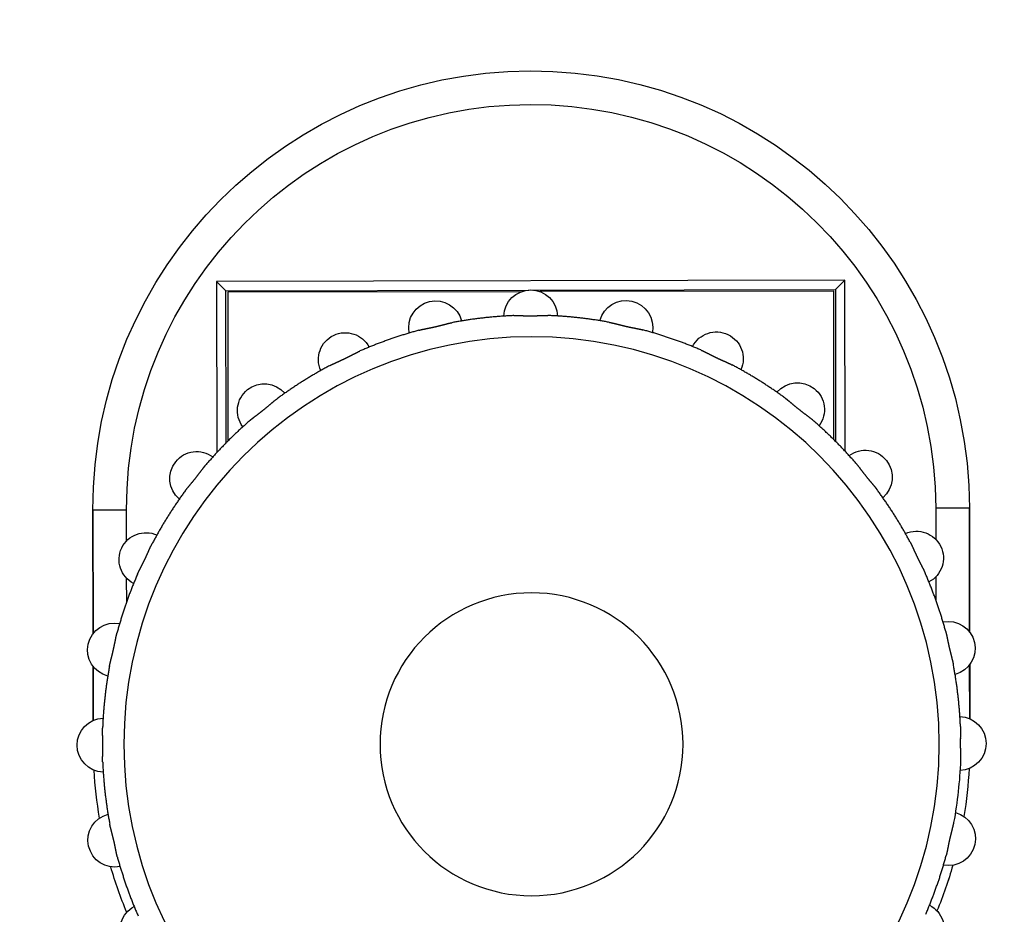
# Model space of a CAD drawing. Header units: millimetres. Extents: x 40090 to 187415, y -53271 to 40260.
# Tile 309 of 406: x 143169 to 143198, y 14091 to 14117. Entities that reach past the tile are written whole.
import ezdxf

# ---------------------------------------------------------------- set-up
doc = ezdxf.new("R2010")
doc.units = ezdxf.units.MM
doc.layers.add('AVM_projektor', color=6, linetype='Continuous')
doc.layers.add('AVM_sp_230VAC', color=170, linetype='Continuous')
doc.styles.add('AVM', font='arial.ttf')
doc.dimstyles.new('AVM-1_50', dxfattribs={"dimscale": 40, "dimtxt": 2.5, "dimasz": 2.5, "dimexe": 1.25, "dimexo": 0.625, "dimtad": 1, "dimdec": 0, "dimrnd": 1, "dimtxsty": 'AVM', "dimcen": 2.5, "dimclrd": 256, "dimclre": 256, "dimclrt": 256, "dimadec": 0, "dimazin": 0, "dimtfac": 1, "dimtdec": 0, "dimtmove": 0, "dimatfit": 3, "dimfxl": 0, "dimarcsym": 0})

# ---------------------------------------------------------------- blocks, each defined once
blk = doc.blocks.new('PT-FW430-bottom')
for p, q in [((184.505, 77.484), (184.505, 76.484)), ((184.505, 77.484), (184.505, 77.484)), ((188.193, 77.484), (184.505, 77.484)), ((184.505, 77.484), (188.193, 77.484)), ((190.768, 77.484), (189.155, 77.484)), ((189.156, 77.484), (190.768, 77.484)), ((185.437, 76.484), (184.505, 76.484)), ((187.243, 76.484), (186.542, 76.484)), ((177.725, 73.796), (178.005, 73.517)), ((177.725, 55.137), (177.725, 73.796)), ((177.725, 73.796), (182.81, 73.796)), ((178.005, 73.517), (178.005, 64.522)), ((182.52, 73.517), (178.005, 73.517)), ((178.05, 64.74), (178.05, 73.467)), ((178.05, 73.467), (182.469, 73.467)), ((178.005, 64.407), (178.005, 55.417)), ((178.05, 55.467), (178.05, 64.189)), ((177.725, 55.137), (178.005, 55.417)), ((178.005, 55.417), (182.52, 55.417)), ((182.469, 55.467), (178.05, 55.467)), ((182.81, 55.137), (177.725, 55.137)), ((184.505, 51.45), (184.505, 52.449)), ((184.505, 52.449), (185.434, 52.449)), ((186.545, 52.449), (187.243, 52.449)), ((184.505, 51.449), (184.505, 51.45)), ((188.192, 51.45), (184.505, 51.45)), ((184.505, 51.449), (188.193, 51.449)), ((189.158, 51.449), (190.766, 51.449)), ((190.766, 51.45), (189.159, 51.45))]:
    blk.add_line(p, q)
for radius in [12.109, 4.5]:
    blk.add_circle((191.5, 64.467), radius)
for centre, radius, start, end in [((191.5, 77.167), 0.8, 1.7837, 178.2163), ((188.674, 76.848), 0.8, 14.6409, 191.0734), ((194.326, 76.848), 0.8, 348.9266, 165.3591), ((184.505, 64.467), 13.017, 90, 270), ((184.505, 64.467), 13.017, 90, 270), ((191.505, 64.467), 13.017, 80.4339, 86.7486), ((191.505, 64.467), 13.017, 80.4347, 86.7459), ((191.505, 64.467), 13.017, 67.5741, 73.8928), ((191.505, 64.467), 13.017, 67.5731, 73.89), ((185.99, 75.909), 0.8, 27.498, 203.9306), ((197.01, 75.909), 0.8, 336.0694, 152.502), ((184.505, 64.467), 12.017, 90, 270), ((183.582, 74.396), 0.8, 40.3552, 216.7877), ((181.571, 72.385), 0.8, 53.2123, 229.6448), ((180.058, 69.977), 0.8, 66.0694, 242.502), ((179.118, 67.293), 0.8, 78.9266, 255.3591), ((178.8, 64.467), 0.8, 91.7837, 268.2163), ((179.118, 61.641), 0.8, 104.6409, 281.0734), ((180.058, 58.956), 0.8, 117.498, 293.9306), ((181.571, 56.548), 0.8, 130.3552, 306.7877), ((183.582, 54.538), 0.8, 143.2123, 319.6448), ((185.99, 53.024), 0.8, 156.0694, 332.502), ((197.01, 53.024), 0.8, 207.498, 23.9306), ((191.505, 64.467), 13.017, 286.1092, 292.4259), ((191.505, 64.467), 13.017, 286.1128, 292.4269), ((188.674, 52.085), 0.8, 168.9266, 345.3591), ((194.326, 52.085), 0.8, 194.6409, 11.0734), ((191.5, 64.467), 12.75, 272.2628, 280.5945), ((191.5, 51.767), 0.8, 181.7837, 358.2163), ((191.505, 64.467), 13.017, 273.2542, 279.5736), ((191.505, 64.467), 13.017, 273.2541, 279.5709)]:
    blk.add_arc(centre, radius, start, end)
for points, start_tangent, end_tangent in [([(192.003, 77.207), (191.99, 77.207), (191.977, 77.208), (191.963, 77.208), (191.949, 77.208), (191.936, 77.208), (191.921, 77.208), (191.907, 77.208), (191.893, 77.208), (191.878, 77.208), (191.863, 77.207), (191.849, 77.207), (191.833, 77.207), (191.818, 77.206), (191.803, 77.206), (191.787, 77.206), (191.771, 77.205), (191.755, 77.205), (191.739, 77.204), (191.723, 77.204), (191.707, 77.204), (191.691, 77.203), (191.674, 77.203), (191.658, 77.202), (191.641, 77.202), (191.625, 77.202), (191.608, 77.202), (191.591, 77.201), (191.574, 77.201), (191.558, 77.201), (191.541, 77.201), (191.524, 77.201), (191.507, 77.201), (191.49, 77.201), (191.473, 77.201), (191.457, 77.201), (191.44, 77.201), (191.423, 77.201), (191.407, 77.201), (191.39, 77.202), (191.374, 77.202), (191.357, 77.202), (191.341, 77.202), (191.325, 77.203), (191.308, 77.203), (191.292, 77.204), (191.276, 77.204), (191.26, 77.204), (191.244, 77.205), (191.228, 77.205), (191.212, 77.206), (191.197, 77.206), (191.181, 77.206), (191.166, 77.207), (191.151, 77.207), (191.136, 77.207), (191.122, 77.208), (191.107, 77.208), (191.093, 77.208), (191.078, 77.208), (191.064, 77.208), (191.05, 77.208), (191.037, 77.208), (191.023, 77.208), (191.01, 77.207), (190.997, 77.207)], (-0.999231, 0.039202), (-0.999231, -0.039218)), ([(189.156, 76.999), (189.143, 76.997), (189.13, 76.994), (189.116, 76.992), (189.103, 76.989), (189.089, 76.986), (189.076, 76.982), (189.062, 76.979), (189.048, 76.976), (189.034, 76.972), (189.019, 76.969), (189.005, 76.965), (188.99, 76.962), (188.975, 76.958), (188.96, 76.954), (188.945, 76.95), (188.93, 76.946), (188.915, 76.942), (188.899, 76.938), (188.883, 76.934), (188.868, 76.93), (188.852, 76.926), (188.836, 76.922), (188.82, 76.918), (188.804, 76.914), (188.788, 76.91), (188.772, 76.906), (188.755, 76.902), (188.739, 76.898), (188.723, 76.894), (188.706, 76.891), (188.69, 76.887), (188.673, 76.883), (188.657, 76.879), (188.641, 76.876), (188.624, 76.872), (188.608, 76.868), (188.592, 76.865), (188.575, 76.861), (188.559, 76.858), (188.543, 76.854), (188.527, 76.851), (188.511, 76.848), (188.495, 76.844), (188.479, 76.841), (188.463, 76.838), (188.447, 76.835), (188.432, 76.832), (188.416, 76.828), (188.4, 76.825), (188.385, 76.822), (188.37, 76.819), (188.355, 76.816), (188.34, 76.813), (188.325, 76.81), (188.31, 76.807), (188.296, 76.804), (188.282, 76.801), (188.268, 76.798), (188.254, 76.795), (188.24, 76.792), (188.227, 76.789), (188.213, 76.785), (188.2, 76.782), (188.187, 76.779), (188.174, 76.775)], (-0.982911, -0.184084), (-0.965447, -0.260598)), ([(189.156, 76.999), (189.278, 77.022), (189.399, 77.043), (189.521, 77.062), (189.644, 77.081), (189.766, 77.098), (189.888, 77.114), (190.011, 77.13), (190.134, 77.143), (190.257, 77.156), (190.38, 77.167), (190.503, 77.178), (190.626, 77.187), (190.75, 77.195), (190.873, 77.201), (190.997, 77.207)], (0.982955, 0.183845), (0.99922, 0.039486)), ([(192.003, 77.207), (192.127, 77.201), (192.25, 77.195), (192.374, 77.187), (192.497, 77.178), (192.62, 77.167), (192.743, 77.156), (192.866, 77.143), (192.989, 77.13), (193.112, 77.114), (193.234, 77.098), (193.356, 77.081), (193.479, 77.062), (193.601, 77.043), (193.722, 77.022), (193.844, 76.999)], (0.99922, -0.039484), (0.982955, -0.183845)), ([(194.826, 76.775), (194.813, 76.779), (194.8, 76.782), (194.787, 76.785), (194.773, 76.789), (194.76, 76.792), (194.746, 76.795), (194.732, 76.798), (194.718, 76.801), (194.704, 76.804), (194.689, 76.807), (194.675, 76.81), (194.66, 76.813), (194.645, 76.816), (194.63, 76.819), (194.615, 76.822), (194.599, 76.825), (194.584, 76.829), (194.568, 76.832), (194.552, 76.835), (194.536, 76.838), (194.52, 76.841), (194.504, 76.845), (194.488, 76.848), (194.472, 76.851), (194.455, 76.855), (194.439, 76.858), (194.423, 76.862), (194.406, 76.865), (194.39, 76.869), (194.373, 76.872), (194.357, 76.876), (194.34, 76.88), (194.324, 76.884), (194.308, 76.887), (194.291, 76.891), (194.275, 76.895), (194.259, 76.899), (194.243, 76.903), (194.227, 76.907), (194.211, 76.911), (194.195, 76.915), (194.179, 76.919), (194.163, 76.923), (194.147, 76.927), (194.132, 76.931), (194.116, 76.935), (194.1, 76.938), (194.085, 76.942), (194.069, 76.946), (194.054, 76.95), (194.039, 76.954), (194.024, 76.958), (194.009, 76.962), (193.995, 76.965), (193.98, 76.969), (193.966, 76.973), (193.952, 76.976), (193.938, 76.979), (193.924, 76.983), (193.91, 76.986), (193.897, 76.989), (193.883, 76.992), (193.87, 76.994), (193.857, 76.997), (193.844, 76.999)], (-0.965445, 0.260607), (-0.982911, 0.18408)), ([(186.426, 76.164), (186.539, 76.212), (186.654, 76.26), (186.768, 76.306), (186.883, 76.351), (186.999, 76.396), (187.114, 76.439), (187.231, 76.481), (187.347, 76.522), (187.464, 76.561), (187.582, 76.6), (187.7, 76.637), (187.818, 76.673), (187.936, 76.709), (188.055, 76.743), (188.174, 76.775)], (0.917398, 0.397972), (0.965381, 0.260846)), ([(194.826, 76.775), (194.945, 76.743), (195.064, 76.709), (195.182, 76.673), (195.3, 76.637), (195.418, 76.6), (195.536, 76.561), (195.653, 76.522), (195.769, 76.481), (195.886, 76.439), (196.001, 76.396), (196.117, 76.351), (196.232, 76.306), (196.346, 76.26), (196.461, 76.212), (196.574, 76.164)], (0.96538, -0.260848), (0.917398, -0.397972)), ([(186.426, 76.164), (186.414, 76.158), (186.401, 76.153), (186.389, 76.147), (186.377, 76.141), (186.364, 76.135), (186.351, 76.129), (186.339, 76.123), (186.326, 76.117), (186.313, 76.11), (186.3, 76.103), (186.286, 76.097), (186.273, 76.09), (186.259, 76.083), (186.245, 76.076), (186.232, 76.069), (186.217, 76.061), (186.203, 76.054), (186.189, 76.047), (186.175, 76.039), (186.16, 76.032), (186.146, 76.025), (186.131, 76.017), (186.116, 76.01), (186.102, 76.002), (186.087, 75.995), (186.072, 75.987), (186.057, 75.98), (186.042, 75.972), (186.027, 75.965), (186.012, 75.957), (185.996, 75.95), (185.981, 75.943), (185.966, 75.935), (185.951, 75.928), (185.936, 75.921), (185.921, 75.914), (185.906, 75.907), (185.891, 75.9), (185.876, 75.893), (185.861, 75.886), (185.846, 75.879), (185.831, 75.872), (185.816, 75.865), (185.801, 75.859), (185.786, 75.852), (185.772, 75.845), (185.757, 75.839), (185.742, 75.832), (185.728, 75.826), (185.714, 75.819), (185.699, 75.813), (185.685, 75.807), (185.672, 75.8), (185.658, 75.794), (185.644, 75.788), (185.631, 75.782), (185.618, 75.776), (185.605, 75.77), (185.592, 75.763), (185.579, 75.757), (185.567, 75.751), (185.554, 75.745), (185.542, 75.739), (185.53, 75.733), (185.519, 75.727)], (-0.917286, -0.398229), (-0.883264, -0.468876)), ([(183.95, 74.741), (184.05, 74.814), (184.151, 74.886), (184.252, 74.956), (184.354, 75.026), (184.457, 75.095), (184.56, 75.163), (184.664, 75.229), (184.769, 75.295), (184.874, 75.36), (184.98, 75.424), (185.087, 75.486), (185.194, 75.548), (185.302, 75.609), (185.41, 75.668), (185.519, 75.727)], (0.80584, 0.592134), (0.883135, 0.469119)), ([(183.95, 74.741), (183.94, 74.733), (183.929, 74.725), (183.918, 74.717), (183.907, 74.709), (183.896, 74.7), (183.885, 74.691), (183.874, 74.682), (183.863, 74.673), (183.852, 74.664), (183.84, 74.654), (183.829, 74.645), (183.817, 74.635), (183.806, 74.625), (183.794, 74.616), (183.782, 74.605), (183.77, 74.595), (183.758, 74.585), (183.745, 74.575), (183.733, 74.564), (183.721, 74.554), (183.708, 74.543), (183.696, 74.533), (183.683, 74.522), (183.67, 74.512), (183.657, 74.501), (183.644, 74.491), (183.632, 74.48), (183.618, 74.469), (183.605, 74.459), (183.592, 74.448), (183.579, 74.437), (183.566, 74.427), (183.553, 74.416), (183.54, 74.406), (183.527, 74.396), (183.513, 74.385), (183.5, 74.375), (183.487, 74.365), (183.474, 74.355), (183.461, 74.345), (183.448, 74.335), (183.435, 74.325), (183.422, 74.315), (183.409, 74.305), (183.396, 74.295), (183.383, 74.285), (183.37, 74.276), (183.358, 74.266), (183.345, 74.257), (183.333, 74.247), (183.32, 74.238), (183.308, 74.228), (183.296, 74.219), (183.284, 74.21), (183.272, 74.201), (183.26, 74.192), (183.249, 74.183), (183.237, 74.174), (183.226, 74.166), (183.215, 74.157), (183.204, 74.148), (183.194, 74.139), (183.183, 74.131), (183.173, 74.122), (183.163, 74.113)], (-0.805674, -0.59236), (-0.756785, -0.653664)), ([(181.853, 72.804), (181.935, 72.897), (182.017, 72.989), (182.1, 73.081), (182.184, 73.171), (182.269, 73.261), (182.354, 73.35), (182.441, 73.439), (182.528, 73.526), (182.616, 73.613), (182.706, 73.698), (182.795, 73.783), (182.886, 73.867), (182.978, 73.95), (183.07, 74.032), (183.163, 74.113)], (0.653873, 0.756604), (0.756604, 0.653873)), ([(181.853, 72.804), (181.845, 72.794), (181.836, 72.783), (181.827, 72.773), (181.819, 72.762), (181.81, 72.751), (181.801, 72.74), (181.792, 72.729), (181.783, 72.718), (181.775, 72.706), (181.766, 72.695), (181.756, 72.683), (181.747, 72.671), (181.738, 72.659), (181.729, 72.646), (181.719, 72.634), (181.71, 72.621), (181.7, 72.609), (181.691, 72.596), (181.681, 72.583), (181.671, 72.57), (181.661, 72.557), (181.651, 72.544), (181.641, 72.531), (181.631, 72.518), (181.621, 72.504), (181.611, 72.491), (181.601, 72.478), (181.59, 72.465), (181.58, 72.451), (181.57, 72.438), (181.559, 72.425), (181.549, 72.412), (181.538, 72.399), (181.528, 72.385), (181.517, 72.372), (181.507, 72.359), (181.496, 72.347), (181.486, 72.334), (181.475, 72.321), (181.465, 72.308), (181.454, 72.296), (181.444, 72.283), (181.433, 72.27), (181.423, 72.258), (181.412, 72.246), (181.402, 72.233), (181.392, 72.221), (181.381, 72.209), (181.371, 72.196), (181.361, 72.184), (181.351, 72.173), (181.341, 72.161), (181.331, 72.149), (181.322, 72.138), (181.312, 72.126), (181.303, 72.115), (181.294, 72.103), (181.284, 72.092), (181.276, 72.081), (181.267, 72.07), (181.258, 72.059), (181.25, 72.049), (181.242, 72.038), (181.233, 72.027), (181.226, 72.016)], (-0.653661, -0.756787), (-0.592359, -0.805674)), ([(180.24, 70.448), (180.299, 70.557), (180.358, 70.665), (180.419, 70.773), (180.48, 70.88), (180.543, 70.987), (180.607, 71.092), (180.672, 71.198), (180.737, 71.302), (180.804, 71.406), (180.872, 71.51), (180.941, 71.612), (181.01, 71.715), (181.081, 71.816), (181.153, 71.917), (181.226, 72.016)], (0.469119, 0.883135), (0.592134, 0.805839)), ([(180.24, 70.448), (180.234, 70.436), (180.228, 70.424), (180.222, 70.412), (180.216, 70.4), (180.209, 70.387), (180.203, 70.375), (180.197, 70.362), (180.191, 70.349), (180.185, 70.336), (180.179, 70.322), (180.173, 70.309), (180.166, 70.295), (180.16, 70.281), (180.154, 70.267), (180.147, 70.253), (180.141, 70.238), (180.134, 70.224), (180.128, 70.209), (180.121, 70.194), (180.114, 70.18), (180.108, 70.165), (180.101, 70.15), (180.094, 70.135), (180.087, 70.12), (180.08, 70.105), (180.073, 70.089), (180.066, 70.074), (180.059, 70.059), (180.052, 70.044), (180.045, 70.029), (180.037, 70.013), (180.03, 69.998), (180.023, 69.983), (180.016, 69.968), (180.008, 69.953), (180.001, 69.938), (179.994, 69.923), (179.986, 69.908), (179.979, 69.893), (179.971, 69.879), (179.964, 69.864), (179.957, 69.849), (179.949, 69.835), (179.942, 69.82), (179.934, 69.806), (179.927, 69.791), (179.92, 69.777), (179.912, 69.763), (179.905, 69.749), (179.898, 69.735), (179.891, 69.721), (179.884, 69.707), (179.877, 69.694), (179.87, 69.68), (179.863, 69.667), (179.857, 69.654), (179.85, 69.641), (179.844, 69.628), (179.837, 69.615), (179.831, 69.603), (179.825, 69.59), (179.82, 69.578), (179.814, 69.565), (179.809, 69.553), (179.803, 69.541)], (-0.468872, -0.883266), (-0.398229, -0.917286)), ([(179.191, 67.792), (179.224, 67.912), (179.258, 68.03), (179.293, 68.149), (179.33, 68.267), (179.367, 68.385), (179.406, 68.502), (179.445, 68.619), (179.486, 68.736), (179.528, 68.852), (179.571, 68.968), (179.615, 69.084), (179.661, 69.199), (179.707, 69.313), (179.755, 69.427), (179.803, 69.541)], (0.260841, 0.965382), (0.397972, 0.917397)), ([(179.191, 67.792), (179.188, 67.78), (179.185, 67.767), (179.181, 67.754), (179.178, 67.74), (179.175, 67.727), (179.172, 67.713), (179.169, 67.699), (179.166, 67.685), (179.163, 67.671), (179.16, 67.656), (179.157, 67.642), (179.154, 67.627), (179.151, 67.612), (179.147, 67.597), (179.144, 67.581), (179.141, 67.566), (179.138, 67.55), (179.135, 67.535), (179.132, 67.519), (179.129, 67.503), (179.125, 67.487), (179.122, 67.471), (179.119, 67.455), (179.115, 67.438), (179.112, 67.422), (179.109, 67.406), (179.105, 67.389), (179.102, 67.373), (179.098, 67.357), (179.094, 67.34), (179.091, 67.324), (179.087, 67.307), (179.083, 67.291), (179.079, 67.274), (179.076, 67.258), (179.072, 67.242), (179.068, 67.226), (179.064, 67.21), (179.06, 67.193), (179.056, 67.178), (179.052, 67.162), (179.048, 67.146), (179.044, 67.13), (179.04, 67.114), (179.036, 67.098), (179.032, 67.083), (179.028, 67.067), (179.024, 67.052), (179.02, 67.036), (179.016, 67.021), (179.013, 67.006), (179.009, 66.991), (179.005, 66.976), (179.001, 66.962), (178.998, 66.947), (178.994, 66.933), (178.991, 66.919), (178.988, 66.905), (178.984, 66.891), (178.981, 66.877), (178.978, 66.864), (178.975, 66.85), (178.972, 66.837), (178.97, 66.824), (178.967, 66.811)], (-0.26057, -0.965455), (-0.184128, -0.982902)), ([(178.76, 64.97), (178.765, 65.094), (178.772, 65.217), (178.78, 65.34), (178.789, 65.464), (178.799, 65.587), (178.811, 65.71), (178.823, 65.833), (178.837, 65.956), (178.852, 66.078), (178.868, 66.201), (178.886, 66.323), (178.904, 66.445), (178.924, 66.568), (178.945, 66.689), (178.967, 66.811)], (0.039484, 0.99922), (0.183854, 0.982954)), ([(178.76, 64.97), (178.759, 64.957), (178.759, 64.944), (178.759, 64.93), (178.759, 64.916), (178.759, 64.902), (178.759, 64.888), (178.759, 64.874), (178.759, 64.86), (178.759, 64.845), (178.759, 64.83), (178.76, 64.815), (178.76, 64.8), (178.76, 64.785), (178.761, 64.77), (178.761, 64.754), (178.762, 64.738), (178.762, 64.722), (178.762, 64.706), (178.763, 64.69), (178.763, 64.674), (178.764, 64.658), (178.764, 64.641), (178.764, 64.625), (178.765, 64.608), (178.765, 64.591), (178.765, 64.575), (178.765, 64.558), (178.766, 64.541), (178.766, 64.524), (178.766, 64.508), (178.766, 64.491), (178.766, 64.474), (178.766, 64.457), (178.766, 64.44), (178.766, 64.423), (178.766, 64.407), (178.766, 64.39), (178.765, 64.374), (178.765, 64.357), (178.765, 64.341), (178.765, 64.324), (178.764, 64.308), (178.764, 64.291), (178.764, 64.275), (178.763, 64.259), (178.763, 64.243), (178.762, 64.227), (178.762, 64.211), (178.762, 64.195), (178.761, 64.179), (178.761, 64.164), (178.76, 64.148), (178.76, 64.133), (178.76, 64.118), (178.759, 64.103), (178.759, 64.088), (178.759, 64.074), (178.759, 64.059), (178.759, 64.045), (178.759, 64.031), (178.759, 64.017), (178.759, 64.004), (178.759, 63.99), (178.759, 63.977), (178.76, 63.963)], (-0.039201, -0.999231), (0.039206, -0.999231)), ([(178.967, 62.123), (178.945, 62.244), (178.924, 62.366), (178.904, 62.488), (178.886, 62.61), (178.868, 62.733), (178.852, 62.855), (178.837, 62.978), (178.823, 63.101), (178.811, 63.224), (178.799, 63.347), (178.789, 63.47), (178.78, 63.593), (178.772, 63.716), (178.765, 63.84), (178.76, 63.963)], (-0.183854, 0.982954), (-0.039484, 0.99922)), ([(178.967, 62.123), (178.97, 62.11), (178.972, 62.096), (178.975, 62.083), (178.978, 62.07), (178.981, 62.056), (178.984, 62.042), (178.988, 62.029), (178.991, 62.015), (178.994, 62), (178.998, 61.986), (179.001, 61.972), (179.005, 61.957), (179.009, 61.942), (179.013, 61.927), (179.017, 61.912), (179.021, 61.897), (179.024, 61.881), (179.028, 61.866), (179.032, 61.85), (179.036, 61.834), (179.04, 61.819), (179.044, 61.803), (179.049, 61.787), (179.053, 61.771), (179.057, 61.755), (179.061, 61.738), (179.064, 61.722), (179.068, 61.706), (179.072, 61.689), (179.076, 61.673), (179.08, 61.656), (179.084, 61.64), (179.088, 61.624), (179.091, 61.607), (179.095, 61.591), (179.098, 61.575), (179.102, 61.558), (179.106, 61.542), (179.109, 61.526), (179.112, 61.51), (179.116, 61.494), (179.119, 61.478), (179.122, 61.462), (179.126, 61.446), (179.129, 61.43), (179.132, 61.414), (179.135, 61.398), (179.138, 61.383), (179.141, 61.367), (179.144, 61.352), (179.148, 61.336), (179.151, 61.321), (179.154, 61.306), (179.157, 61.292), (179.16, 61.277), (179.163, 61.263), (179.166, 61.248), (179.169, 61.234), (179.172, 61.221), (179.175, 61.207), (179.178, 61.193), (179.181, 61.18), (179.185, 61.167), (179.188, 61.154), (179.191, 61.141)], (0.184133, -0.982901), (0.260574, -0.965454)), ([(179.803, 59.393), (179.755, 59.506), (179.707, 59.62), (179.661, 59.735), (179.615, 59.85), (179.571, 59.965), (179.528, 60.081), (179.486, 60.197), (179.445, 60.314), (179.406, 60.431), (179.367, 60.549), (179.33, 60.666), (179.293, 60.785), (179.258, 60.903), (179.224, 61.022), (179.191, 61.141)], (-0.397972, 0.917398), (-0.260841, 0.965382)), ([(179.803, 59.393), (179.809, 59.38), (179.814, 59.368), (179.82, 59.356), (179.825, 59.343), (179.831, 59.331), (179.838, 59.318), (179.844, 59.305), (179.85, 59.293), (179.857, 59.279), (179.863, 59.266), (179.87, 59.253), (179.877, 59.239), (179.884, 59.226), (179.891, 59.212), (179.898, 59.198), (179.905, 59.184), (179.913, 59.17), (179.92, 59.156), (179.927, 59.141), (179.935, 59.127), (179.942, 59.113), (179.95, 59.098), (179.957, 59.083), (179.965, 59.068), (179.972, 59.054), (179.98, 59.039), (179.987, 59.024), (179.994, 59.009), (180.002, 58.994), (180.009, 58.978), (180.017, 58.963), (180.024, 58.948), (180.031, 58.933), (180.039, 58.918), (180.046, 58.903), (180.053, 58.888), (180.06, 58.872), (180.067, 58.857), (180.074, 58.842), (180.081, 58.827), (180.088, 58.813), (180.095, 58.798), (180.101, 58.783), (180.108, 58.768), (180.115, 58.753), (180.121, 58.738), (180.128, 58.724), (180.134, 58.709), (180.141, 58.695), (180.147, 58.68), (180.154, 58.666), (180.16, 58.652), (180.166, 58.638), (180.173, 58.625), (180.179, 58.611), (180.185, 58.598), (180.191, 58.585), (180.197, 58.571), (180.203, 58.559), (180.209, 58.546), (180.216, 58.534), (180.222, 58.521), (180.228, 58.509), (180.234, 58.497), (180.24, 58.486)], (0.398231, -0.917285), (0.468874, -0.883265)), ([(181.226, 56.917), (181.153, 57.017), (181.081, 57.118), (181.01, 57.219), (180.941, 57.321), (180.872, 57.424), (180.804, 57.527), (180.737, 57.631), (180.672, 57.736), (180.607, 57.841), (180.543, 57.947), (180.48, 58.053), (180.419, 58.161), (180.358, 58.268), (180.299, 58.377), (180.24, 58.486)], (-0.592134, 0.80584), (-0.469119, 0.883135)), ([(181.226, 56.917), (181.233, 56.906), (181.242, 56.896), (181.25, 56.885), (181.258, 56.874), (181.267, 56.863), (181.276, 56.852), (181.285, 56.841), (181.294, 56.83), (181.303, 56.819), (181.312, 56.807), (181.322, 56.796), (181.332, 56.784), (181.341, 56.772), (181.351, 56.761), (181.361, 56.749), (181.371, 56.737), (181.382, 56.724), (181.392, 56.712), (181.402, 56.7), (181.413, 56.687), (181.423, 56.675), (181.434, 56.662), (181.444, 56.65), (181.455, 56.637), (181.466, 56.624), (181.476, 56.611), (181.487, 56.598), (181.498, 56.585), (181.508, 56.572), (181.519, 56.559), (181.529, 56.546), (181.54, 56.533), (181.55, 56.52), (181.561, 56.506), (181.571, 56.493), (181.581, 56.48), (181.592, 56.467), (181.602, 56.454), (181.612, 56.441), (181.622, 56.428), (181.632, 56.415), (181.642, 56.402), (181.652, 56.389), (181.662, 56.376), (181.672, 56.363), (181.681, 56.35), (181.691, 56.337), (181.701, 56.325), (181.71, 56.312), (181.72, 56.299), (181.729, 56.287), (181.738, 56.275), (181.748, 56.262), (181.757, 56.251), (181.766, 56.239), (181.775, 56.227), (181.784, 56.216), (181.792, 56.204), (181.801, 56.193), (181.81, 56.182), (181.819, 56.171), (181.827, 56.161), (181.836, 56.15), (181.845, 56.14), (181.853, 56.13)], (0.59236, -0.805673), (0.653663, -0.756786)), ([(183.163, 54.82), (183.07, 54.901), (182.978, 54.984), (182.886, 55.067), (182.795, 55.151), (182.705, 55.235), (182.616, 55.321), (182.528, 55.408), (182.441, 55.495), (182.354, 55.583), (182.269, 55.672), (182.184, 55.762), (182.1, 55.853), (182.017, 55.944), (181.935, 56.037), (181.853, 56.13)], (-0.756601, 0.653877), (-0.653873, 0.756604)), ([(183.163, 54.82), (183.173, 54.811), (183.183, 54.803), (183.194, 54.794), (183.204, 54.785), (183.215, 54.777), (183.226, 54.768), (183.238, 54.759), (183.249, 54.75), (183.26, 54.741), (183.272, 54.732), (183.284, 54.723), (183.296, 54.714), (183.308, 54.705), (183.32, 54.696), (183.333, 54.686), (183.346, 54.677), (183.358, 54.667), (183.371, 54.657), (183.384, 54.648), (183.397, 54.638), (183.41, 54.628), (183.423, 54.618), (183.436, 54.608), (183.449, 54.598), (183.462, 54.588), (183.476, 54.578), (183.489, 54.567), (183.502, 54.557), (183.515, 54.547), (183.529, 54.536), (183.542, 54.526), (183.555, 54.515), (183.568, 54.505), (183.581, 54.494), (183.594, 54.484), (183.607, 54.473), (183.62, 54.463), (183.633, 54.452), (183.646, 54.442), (183.659, 54.431), (183.671, 54.421), (183.684, 54.41), (183.696, 54.4), (183.709, 54.39), (183.721, 54.379), (183.734, 54.369), (183.746, 54.358), (183.758, 54.348), (183.77, 54.338), (183.782, 54.328), (183.794, 54.318), (183.806, 54.308), (183.818, 54.298), (183.829, 54.288), (183.841, 54.279), (183.852, 54.269), (183.863, 54.26), (183.874, 54.251), (183.886, 54.242), (183.897, 54.234), (183.907, 54.225), (183.918, 54.216), (183.929, 54.208), (183.94, 54.2), (183.95, 54.192)], (0.756769, -0.653682), (0.805702, -0.592321)), ([(185.519, 53.207), (185.41, 53.265), (185.302, 53.325), (185.194, 53.385), (185.087, 53.447), (184.98, 53.51), (184.874, 53.574), (184.769, 53.638), (184.664, 53.704), (184.56, 53.771), (184.457, 53.839), (184.354, 53.907), (184.252, 53.977), (184.151, 54.048), (184.05, 54.12), (183.95, 54.192)], (-0.883135, 0.46912), (-0.805844, 0.592127)), ([(185.519, 53.207), (185.53, 53.201), (185.542, 53.194), (185.554, 53.188), (185.567, 53.182), (185.579, 53.176), (185.592, 53.17), (185.605, 53.164), (185.618, 53.158), (185.631, 53.152), (185.645, 53.146), (185.658, 53.139), (185.672, 53.133), (185.686, 53.127), (185.7, 53.12), (185.714, 53.114), (185.728, 53.108), (185.743, 53.101), (185.758, 53.094), (185.772, 53.088), (185.787, 53.081), (185.802, 53.074), (185.817, 53.068), (185.832, 53.061), (185.847, 53.054), (185.862, 53.047), (185.877, 53.04), (185.893, 53.033), (185.908, 53.026), (185.923, 53.019), (185.938, 53.011), (185.953, 53.004), (185.969, 52.997), (185.984, 52.99), (185.999, 52.982), (186.014, 52.975), (186.029, 52.968), (186.044, 52.96), (186.059, 52.953), (186.073, 52.946), (186.088, 52.938), (186.103, 52.931), (186.117, 52.923), (186.132, 52.916), (186.147, 52.908), (186.161, 52.901), (186.175, 52.894), (186.19, 52.886), (186.204, 52.879), (186.218, 52.872), (186.232, 52.865), (186.246, 52.857), (186.259, 52.85), (186.273, 52.844), (186.286, 52.837), (186.3, 52.83), (186.313, 52.823), (186.326, 52.817), (186.339, 52.81), (186.352, 52.804), (186.364, 52.798), (186.377, 52.792), (186.389, 52.786), (186.402, 52.781), (186.414, 52.775), (186.426, 52.77)], (0.883265, -0.468875), (0.917289, -0.398223)), ([(188.174, 52.158), (188.055, 52.191), (187.936, 52.225), (187.818, 52.26), (187.7, 52.296), (187.582, 52.334), (187.464, 52.372), (187.347, 52.412), (187.231, 52.453), (187.114, 52.495), (186.999, 52.538), (186.883, 52.582), (186.768, 52.627), (186.654, 52.674), (186.539, 52.721), (186.426, 52.77)], (-0.96538, 0.260849), (-0.917398, 0.397971)), ([(196.574, 52.77), (196.461, 52.721), (196.346, 52.674), (196.232, 52.627), (196.117, 52.582), (196.001, 52.538), (195.886, 52.495), (195.769, 52.453), (195.653, 52.412), (195.536, 52.372), (195.418, 52.334), (195.3, 52.296), (195.182, 52.26), (195.064, 52.225), (194.945, 52.191), (194.826, 52.158)], (-0.917398, -0.397972), (-0.965381, -0.260842)), ([(188.174, 52.158), (188.187, 52.155), (188.2, 52.151), (188.213, 52.148), (188.227, 52.145), (188.24, 52.142), (188.254, 52.139), (188.268, 52.136), (188.282, 52.132), (188.296, 52.129), (188.31, 52.126), (188.325, 52.123), (188.34, 52.12), (188.355, 52.117), (188.37, 52.114), (188.385, 52.111), (188.401, 52.108), (188.416, 52.105), (188.432, 52.102), (188.448, 52.099), (188.464, 52.095), (188.48, 52.092), (188.496, 52.089), (188.512, 52.086), (188.528, 52.082), (188.545, 52.079), (188.561, 52.075), (188.577, 52.072), (188.594, 52.068), (188.61, 52.065), (188.627, 52.061), (188.643, 52.057), (188.66, 52.054), (188.676, 52.05), (188.692, 52.046), (188.709, 52.042), (188.725, 52.039), (188.741, 52.035), (188.757, 52.031), (188.773, 52.027), (188.789, 52.023), (188.805, 52.019), (188.821, 52.015), (188.837, 52.011), (188.853, 52.007), (188.868, 52.003), (188.884, 51.999), (188.9, 51.995), (188.915, 51.991), (188.931, 51.987), (188.946, 51.983), (188.961, 51.979), (188.976, 51.976), (188.991, 51.972), (189.005, 51.968), (189.02, 51.965), (189.034, 51.961), (189.048, 51.958), (189.062, 51.954), (189.076, 51.951), (189.09, 51.948), (189.103, 51.945), (189.116, 51.942), (189.13, 51.939), (189.143, 51.937), (189.156, 51.934)], (0.965443, -0.260614), (0.982908, -0.184097)), ([(193.844, 51.934), (193.857, 51.937), (193.87, 51.939), (193.884, 51.942), (193.897, 51.945), (193.911, 51.948), (193.924, 51.951), (193.938, 51.954), (193.952, 51.958), (193.966, 51.961), (193.981, 51.965), (193.995, 51.968), (194.01, 51.972), (194.025, 51.976), (194.04, 51.979), (194.055, 51.983), (194.07, 51.987), (194.085, 51.991), (194.101, 51.995), (194.117, 51.999), (194.132, 52.003), (194.148, 52.007), (194.164, 52.011), (194.18, 52.015), (194.196, 52.019), (194.212, 52.023), (194.228, 52.027), (194.245, 52.031), (194.261, 52.035), (194.277, 52.039), (194.294, 52.043), (194.31, 52.047), (194.327, 52.051), (194.343, 52.054), (194.36, 52.058), (194.376, 52.062), (194.392, 52.065), (194.408, 52.069), (194.425, 52.072), (194.441, 52.076), (194.457, 52.079), (194.473, 52.082), (194.489, 52.086), (194.505, 52.089), (194.521, 52.092), (194.537, 52.096), (194.553, 52.099), (194.568, 52.102), (194.584, 52.105), (194.6, 52.108), (194.615, 52.111), (194.63, 52.114), (194.645, 52.117), (194.66, 52.12), (194.675, 52.123), (194.69, 52.126), (194.704, 52.129), (194.718, 52.133), (194.732, 52.136), (194.746, 52.139), (194.76, 52.142), (194.773, 52.145), (194.787, 52.148), (194.8, 52.151), (194.813, 52.155), (194.826, 52.158)], (0.982901, 0.184133), (0.965452, 0.260579)), ([(190.997, 51.727), (190.873, 51.732), (190.75, 51.739), (190.626, 51.747), (190.503, 51.756), (190.38, 51.766), (190.257, 51.778), (190.134, 51.79), (190.011, 51.804), (189.888, 51.819), (189.766, 51.835), (189.644, 51.853), (189.521, 51.871), (189.399, 51.891), (189.278, 51.912), (189.156, 51.934)], (-0.99922, 0.039484), (-0.982955, 0.183848)), ([(190.997, 51.727), (191.01, 51.726), (191.023, 51.726), (191.037, 51.726), (191.051, 51.725), (191.064, 51.725), (191.079, 51.725), (191.093, 51.725), (191.107, 51.726), (191.122, 51.726), (191.137, 51.726), (191.151, 51.726), (191.167, 51.727), (191.182, 51.727), (191.197, 51.727), (191.213, 51.728), (191.229, 51.728), (191.245, 51.729), (191.261, 51.729), (191.277, 51.73), (191.293, 51.73), (191.309, 51.73), (191.326, 51.731), (191.342, 51.731), (191.359, 51.731), (191.375, 51.732), (191.392, 51.732), (191.409, 51.732), (191.426, 51.732), (191.442, 51.733), (191.459, 51.733), (191.476, 51.733), (191.493, 51.733), (191.51, 51.733), (191.527, 51.733), (191.543, 51.733), (191.56, 51.733), (191.577, 51.732), (191.593, 51.732), (191.61, 51.732), (191.626, 51.732), (191.643, 51.731), (191.659, 51.731), (191.675, 51.731), (191.692, 51.73), (191.708, 51.73), (191.724, 51.73), (191.74, 51.729), (191.756, 51.729), (191.772, 51.728), (191.788, 51.728), (191.803, 51.727), (191.819, 51.727), (191.834, 51.727), (191.849, 51.726), (191.864, 51.726), (191.878, 51.726), (191.893, 51.726), (191.907, 51.725), (191.922, 51.725), (191.936, 51.725), (191.95, 51.725), (191.963, 51.726), (191.977, 51.726), (191.99, 51.726), (192.003, 51.727)], (0.999231, -0.039203), (0.999231, 0.039216))]:
    blk.add_spline(points, degree=3, dxfattribs=dict(start_tangent=start_tangent, end_tangent=end_tangent))

msp = doc.modelspace()

# ---------------------------------------------------------------- block references
at = {"layer": 'AVM_projektor', "xscale": -1, "rotation": 90.11045350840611}
msp.add_blockref('PT-FW430-bottom', (143248.339, 14287.489), dxfattribs=at)

# ---------------------------------------------------------------- leaders
at = {"layer": 'AVM_sp_230VAC', "annotation_type": 0, "has_hookline": 1, "hookline_direction": 0, "text_width": 3632.333}
for points in [[(138090.085, 19236.034), (140699.942, 11086.442), (140799.942, 11086.442)], [(138090.085, 14949.608), (139688.712, 8001.544), (139788.712, 8001.544)]]:
    msp.add_leader(points, dimstyle='AVM-1_50', override={"dimgap": 0.625, "dimtad": 0}, dxfattribs=at)

doc.saveas('drawing.dxf')
